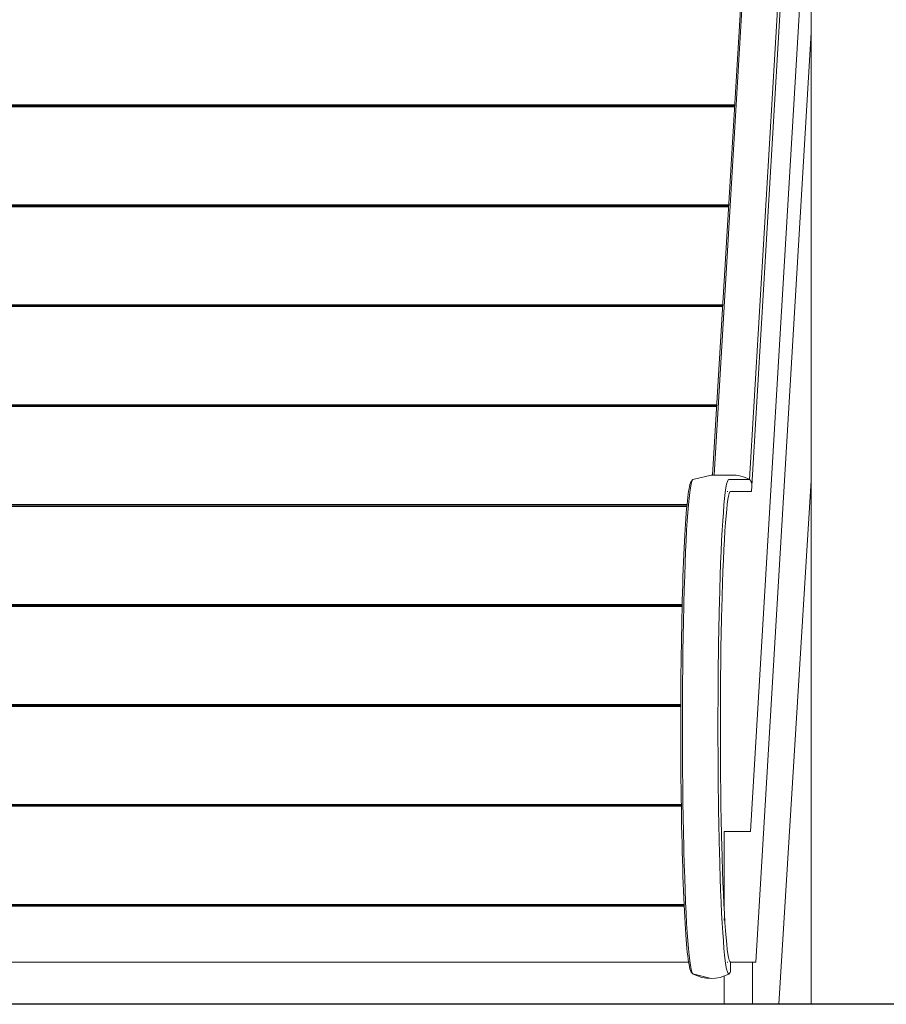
# Model space of a CAD drawing. Header units: inches. Extents: x 424 to 2043, y -237 to 445.
# Tile 790 of 965: x 865.71 to 867.4, y 216.7 to 218.61. Entities that reach past the tile are written whole.
import ezdxf

# ---------------------------------------------------------------- set-up
doc = ezdxf.new("R2010")
doc.units = ezdxf.units.IN
doc.header["$MEASUREMENT"] = 0
doc.layers.add('A-GENM', color=13, linetype='Continuous', lineweight=9)
doc.layers.add('A-WALL', color=113, linetype='Continuous', lineweight=9)

# ---------------------------------------------------------------- blocks, each defined once
blk = doc.blocks.new('Generic Models 1 - Generic Models 1-135348-Section 1')
at = {"layer": 'A-GENM', "lineweight": 25}
blk.add_line((-89.3931, 1.6), (-119.6678, 1.6), dxfattribs=at)
blk = doc.blocks.new('Escalator - Escalator-177640-Section 1')
at = {"layer": 'A-GENM'}
for p, q in [((-109.6745, 5.2), (-109.8275, 2.6282)), ((-109.8244, 2.6282), (-109.6714, 5.2)), ((-109.7559, 2.6197), (-109.636, 4.6347)), ((-109.752, 2.5964), (-109.636, 4.5463)), ((-109.636, 3.9215), (-109.7542, 1.936)), ((-109.7435, 1.682), (-109.636, 3.4877)), ((-109.7435, 1.682), (-109.636, 3.4877)), ((-109.636, 3.4877), (-109.7435, 1.682)), ((-111.2089, 3.3451), (-109.7847, 3.3451)), ((-109.7848, 3.3435), (-111.2089, 3.3435)), ((-111.2089, 3.3435), (-109.7848, 3.3435)), ((-109.7846, 3.3472), (-111.1976, 3.3472)), ((-111.2202, 3.151), (-109.7963, 3.151)), ((-109.7963, 3.1494), (-111.2202, 3.1494)), ((-111.2202, 3.1494), (-109.7963, 3.1494)), ((-109.7961, 3.153), (-111.2089, 3.153)), ((-111.2315, 2.9569), (-109.8078, 2.9569)), ((-109.8079, 2.9553), (-111.2315, 2.9553)), ((-111.2315, 2.9553), (-109.8079, 2.9553)), ((-109.8077, 2.9589), (-111.2202, 2.9589)), ((-111.2428, 2.7627), (-109.8194, 2.7627)), ((-109.8194, 2.7611), (-111.2428, 2.7611)), ((-111.2428, 2.7611), (-109.8194, 2.7611)), ((-109.8192, 2.7648), (-111.2315, 2.7648)), ((-109.8307, 2.6282), (-109.8657, 2.6196)), ((-109.7905, 2.6282), (-109.8307, 2.6282)), ((-109.7962, 2.6197), (-109.7559, 2.6197)), ((-109.6992, 1.6), (-109.636, 2.6174)), ((-109.7978, 2.5964), (-109.7992, 2.5964)), ((-109.7926, 2.5964), (-109.752, 2.5964)), ((-111.2541, 2.5686), (-109.8771, 2.5686)), ((-109.8772, 2.567), (-111.2541, 2.567)), ((-111.2541, 2.567), (-109.8772, 2.567)), ((-109.8769, 2.5706), (-111.2428, 2.5706)), ((-111.2654, 2.3745), (-109.8865, 2.3745)), ((-109.8866, 2.3729), (-111.2654, 2.3729)), ((-111.2654, 2.3729), (-109.8866, 2.3729)), ((-109.8864, 2.3765), (-111.2541, 2.3765)), ((-109.8893, 2.1824), (-111.2654, 2.1824)), ((-111.2767, 2.1803), (-109.8893, 2.1803)), ((-109.8893, 2.1788), (-111.2767, 2.1788)), ((-111.2767, 2.1788), (-109.8893, 2.1788)), ((-111.2881, 1.9862), (-109.8881, 1.9862)), ((-109.8881, 1.9846), (-111.2881, 1.9846)), ((-111.2881, 1.9846), (-109.8881, 1.9846)), ((-109.888, 1.9883), (-111.2767, 1.9883)), ((-109.7542, 1.936), (-109.8053, 1.936)), ((-109.8053, 1.936), (-109.8053, 1.7872)), ((-111.2994, 1.7921), (-109.8826, 1.7921)), ((-109.8827, 1.7905), (-111.2994, 1.7905)), ((-111.2994, 1.7905), (-109.8827, 1.7905)), ((-109.8828, 1.7941), (-111.2881, 1.7941)), ((-109.8053, 1.7666), (-109.8053, 1.763)), ((-111.342, 1.682), (-109.8733, 1.682)), ((-109.7992, 1.682), (-109.7978, 1.682)), ((-109.7992, 1.682), (-109.7978, 1.682)), ((-109.7978, 1.682), (-109.7992, 1.682)), ((-109.7992, 1.682), (-109.7978, 1.682)), ((-109.7926, 1.6659), (-109.7926, 1.682)), ((-109.7926, 1.682), (-109.7435, 1.682)), ((-109.7501, 1.682), (-109.7926, 1.682)), ((-109.7926, 1.682), (-109.7435, 1.682)), ((-109.7501, 1.6), (-109.7501, 1.682)), ((-109.7435, 1.682), (-109.7501, 1.682)), ((-109.7501, 1.682), (-109.7501, 1.6)), ((-109.8307, 1.6502), (-109.8657, 1.6589)), ((-109.8053, 1.6553), (-109.8053, 1.6))]:
    blk.add_line(p, q, dxfattribs=at)
at = {"layer": 'A-GENM', "flags": 128}
blk.add_lwpolyline([(-109.8659, 1.659), (-109.869, 1.6626), (-109.8705, 1.6657), (-109.8716, 1.669), (-109.8725, 1.6728), (-109.8734, 1.6771), (-109.8743, 1.6821), (-109.8751, 1.6878), (-109.8759, 1.6941), (-109.8767, 1.7011), (-109.8774, 1.7088), (-109.8782, 1.7172), (-109.8789, 1.7262), (-109.8796, 1.7359), (-109.8803, 1.7462), (-109.881, 1.7572), (-109.8817, 1.7687), (-109.8823, 1.7808), (-109.8829, 1.7935), (-109.8835, 1.8068), (-109.8841, 1.8206), (-109.8846, 1.8349), (-109.8852, 1.8497), (-109.8856, 1.8649), (-109.8861, 1.8806), (-109.8865, 1.8966), (-109.887, 1.9131), (-109.8873, 1.93), (-109.8877, 1.9471), (-109.888, 1.9646), (-109.8883, 1.9823), (-109.8886, 2.0004), (-109.8888, 2.0186), (-109.889, 2.037), (-109.8891, 2.0556), (-109.8893, 2.0743), (-109.8894, 2.0931), (-109.8894, 2.112), (-109.8895, 2.1309), (-109.8895, 2.1499), (-109.8894, 2.1688), (-109.8894, 2.1877), (-109.8893, 2.2065), (-109.8891, 2.2252), (-109.889, 2.2437), (-109.8888, 2.2621), (-109.8885, 2.2803), (-109.8883, 2.2983), (-109.888, 2.316), (-109.8876, 2.3335), (-109.8873, 2.3506), (-109.8869, 2.3674), (-109.8865, 2.3838), (-109.8861, 2.3998), (-109.8856, 2.4155), (-109.8851, 2.4307), (-109.8846, 2.4454), (-109.884, 2.4596), (-109.8834, 2.4733), (-109.8828, 2.4865), (-109.8822, 2.4991), (-109.8816, 2.5112), (-109.8809, 2.5227), (-109.8802, 2.5335), (-109.8795, 2.5438), (-109.8788, 2.5534), (-109.8781, 2.5623), (-109.8773, 2.5706), (-109.8766, 2.5783), (-109.8758, 2.5852), (-109.875, 2.5914), (-109.8742, 2.597), (-109.8733, 2.6019), (-109.8724, 2.6062), (-109.8715, 2.6099), (-109.8704, 2.6131), (-109.8688, 2.6163), (-109.8659, 2.6194)], dxfattribs=at)
at = {"layer": 'A-GENM'}
for centre, major_axis, ratio, start_param, end_param in [((-109.8652, 2.1392), (0, 0.4805), 0.043708, 0, 3.141593), ((-109.7962, 2.1392), (0, 0.4805), 0.043708, 0, 3.141593), ((-109.7926, 2.1392), (0, 0.4572), 0.043708, 0, 3.141593), ((-109.8016, 1.6659), (0, 0.00898), 0.999044, 3.791524, 4.712389), ((-109.8598, 1.6659), (0, 0.00898), 0.999044, 1.801013, 2.491661), ((-109.8307, 1.7243), (0, 0.0741), 0.999044, 2.656457, 3.626729)]:
    blk.add_ellipse(centre, major_axis=major_axis, ratio=ratio, start_param=start_param, end_param=end_param, dxfattribs=at)
for points in [[(-109.7905, 2.6282), (-109.7786, 2.6282), (-109.7666, 2.6253), (-109.7559, 2.6197)], [(-109.7559, 2.6197), (-109.7553, 2.6193), (-109.7543, 2.6183), (-109.7532, 2.6166), (-109.7524, 2.6146), (-109.7523, 2.6132), (-109.7522, 2.6125)]]:
    blk.add_open_spline(points, degree=3, dxfattribs=at)

msp = doc.modelspace()

# ---------------------------------------------------------------- linework, layer by layer
at = {"layer": 'A-WALL'}
msp.add_line((867.2505, 216.6972), (867.2505, 220.2972), dxfattribs=at)

# ---------------------------------------------------------------- block references
at = {"layer": 'A-GENM'}
msp.add_blockref('Escalator - Escalator-177640-Section 1', (976.8865, 215.0972), dxfattribs=at)
at = {"layer": 'A-GENM', "lineweight": 25}
msp.add_blockref('Generic Models 1 - Generic Models 1-135348-Section 1', (976.8865, 215.0972), dxfattribs=at)

doc.saveas('drawing.dxf')
